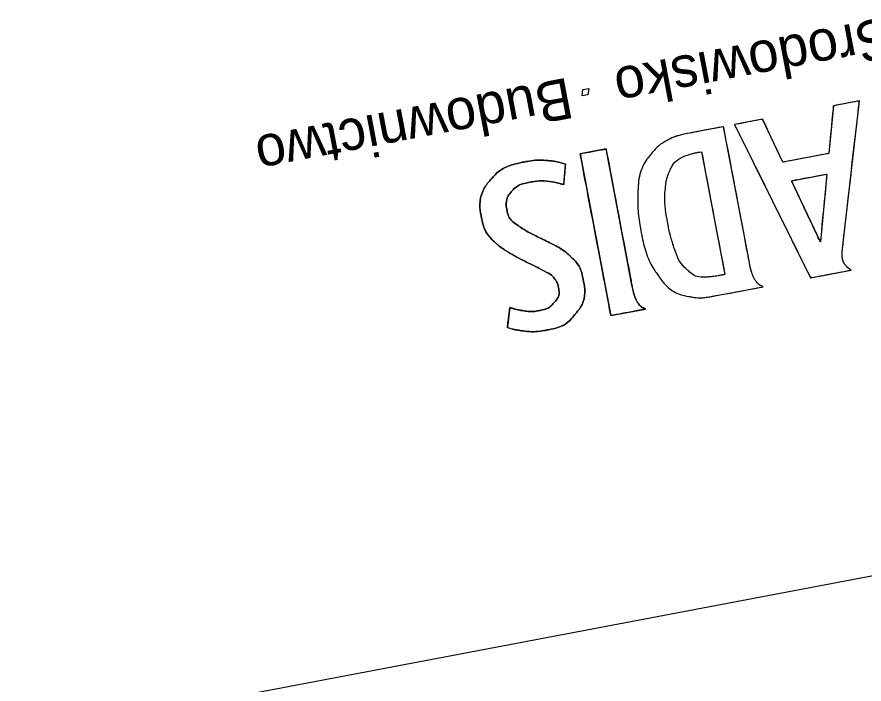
# Model space of a CAD drawing. Extents: x 6541740 to 6566395, y 5525066 to 5530361.
# Drawn here: x 6565561.14 to 6565582.82, y 5527552.28 to 5527569.35 of the extents above; entities that cross this region are included whole.
import ezdxf

# ---------------------------------------------------------------- set-up
doc = ezdxf.new("R2010")
doc.units = 0
doc.layers.add('TOR_PS_P-chodniki i place ładunkowe', color=7, linetype='Continuous')

msp = doc.modelspace()

# ---------------------------------------------------------------- linework, layer by layer
at = {"layer": 'TOR_PS_P-chodniki i place ładunkowe'}
for p, q in [((6565578.659, 5527565.897), (6565579.254, 5527562.757)), ((6565575.13, 5527565.057), (6565575.176, 5527565.575)), ((6565573.751, 5527561.909), (6565573.689, 5527561.397)), ((6565600.922, 5527558.436), (6565487.443, 5527536.925))]:
    msp.add_line(p, q, dxfattribs=at)
msp.add_lwpolyline([(6565575.75, 5527567.355), (6565575.601, 5527567.326), (6565575.622, 5527567.485), (6565575.771, 5527567.513)], close=True, dxfattribs=at)
for points in [[(6565582.271, 5527563.482), (6565582.289, 5527563.639), (6565582.696, 5527567.197), (6565582.031, 5527567.071), (6565581.912, 5527565.852), (6565580.737, 5527565.629), (6565580.221, 5527566.727), (6565579.502, 5527566.591), (6565581.447, 5527562.672), (6565582.482, 5527562.869)], [(6565579.883, 5527563.057), (6565579.839, 5527563.286), (6565579.223, 5527566.538), (6565578.466, 5527566.395)], [(6565576.874, 5527562.487), (6565576.831, 5527562.716), (6565576.214, 5527565.968), (6565575.553, 5527565.843), (6565576.337, 5527561.704), (6565577.227, 5527561.872)], [(6565581.697, 5527563.588), (6565580.96, 5527565.156), (6565581.863, 5527565.327), (6565581.697, 5527563.588)], [(6565579.033, 5527562.216), (6565579.322, 5527562.27), (6565580.235, 5527562.443)]]:
    msp.add_lwpolyline(points, dxfattribs=at)
for points in [[(6565582.696, 5527567.197), (6565582.696, 5527567.197), (6565582.289, 5527563.639), (6565582.289, 5527563.639), (6565582.289, 5527563.639), (6565582.289, 5527563.639), (6565582.271, 5527563.482), (6565582.271, 5527563.482), (6565582.271, 5527563.482), (6565582.264, 5527563.414), (6565582.258, 5527563.36), (6565582.256, 5527563.321), (6565582.256, 5527563.321), (6565582.252, 5527563.269), (6565582.255, 5527563.207), (6565582.264, 5527563.159), (6565582.264, 5527563.159), (6565582.276, 5527563.094), (6565582.3, 5527563.045), (6565582.339, 5527562.996), (6565582.339, 5527562.996), (6565582.376, 5527562.951), (6565582.404, 5527562.927), (6565582.482, 5527562.869), (6565582.482, 5527562.869), (6565582.482, 5527562.869), (6565581.447, 5527562.672), (6565581.447, 5527562.672), (6565581.447, 5527562.672), (6565581.447, 5527562.672), (6565579.502, 5527566.591), (6565579.502, 5527566.591), (6565579.502, 5527566.591), (6565579.502, 5527566.591), (6565580.221, 5527566.727), (6565580.221, 5527566.727), (6565580.221, 5527566.727), (6565580.221, 5527566.727), (6565580.737, 5527565.629), (6565580.737, 5527565.629), (6565580.737, 5527565.629), (6565580.737, 5527565.629), (6565581.912, 5527565.852), (6565581.912, 5527565.852), (6565581.912, 5527565.852), (6565581.912, 5527565.852), (6565582.031, 5527567.071), (6565582.031, 5527567.071), (6565582.031, 5527567.071), (6565582.031, 5527567.071), (6565582.696, 5527567.197), (6565582.696, 5527567.197)], [(6565579.223, 5527566.538), (6565579.223, 5527566.538), (6565579.839, 5527563.286), (6565579.839, 5527563.286), (6565579.839, 5527563.286), (6565579.839, 5527563.286), (6565579.883, 5527563.057), (6565579.883, 5527563.057), (6565579.883, 5527563.057), (6565579.914, 5527562.89), (6565579.948, 5527562.772), (6565579.988, 5527562.686), (6565579.988, 5527562.686), (6565580.007, 5527562.645), (6565580.03, 5527562.608), (6565580.056, 5527562.575), (6565580.056, 5527562.575), (6565580.104, 5527562.516), (6565580.14, 5527562.489), (6565580.235, 5527562.443), (6565580.235, 5527562.443), (6565580.235, 5527562.443), (6565579.322, 5527562.27), (6565579.322, 5527562.27), (6565579.322, 5527562.27), (6565579.322, 5527562.27), (6565579.033, 5527562.216), (6565579.033, 5527562.216), (6565579.033, 5527562.216), (6565578.728, 5527562.16), (6565578.562, 5527562.153), (6565578.375, 5527562.187), (6565578.375, 5527562.187), (6565578.061, 5527562.242), (6565577.762, 5527562.433), (6565577.571, 5527562.698), (6565577.571, 5527562.698), (6565577.354, 5527563.001), (6565577.194, 5527563.412), (6565577.1, 5527563.905), (6565577.1, 5527563.905), (6565577.055, 5527564.146), (6565577.03, 5527564.385), (6565577.029, 5527564.619), (6565577.029, 5527564.619), (6565577.025, 5527565.164), (6565577.158, 5527565.596), (6565577.423, 5527565.903), (6565577.423, 5527565.903), (6565577.522, 5527566.018), (6565577.639, 5527566.113), (6565577.767, 5527566.182), (6565577.767, 5527566.182), (6565577.932, 5527566.272), (6565578.12, 5527566.329), (6565578.466, 5527566.395), (6565578.466, 5527566.395), (6565578.466, 5527566.395), (6565579.223, 5527566.538), (6565579.223, 5527566.538)], [(6565578.466, 5527566.395), (6565578.12, 5527566.329), (6565577.932, 5527566.272), (6565577.767, 5527566.182), (6565577.767, 5527566.182), (6565577.639, 5527566.113), (6565577.522, 5527566.018), (6565577.423, 5527565.903), (6565577.423, 5527565.903), (6565577.158, 5527565.596), (6565577.025, 5527565.164), (6565577.029, 5527564.619), (6565577.029, 5527564.619), (6565577.03, 5527564.385), (6565577.055, 5527564.146), (6565577.1, 5527563.905), (6565577.1, 5527563.905), (6565577.194, 5527563.412), (6565577.354, 5527563.001), (6565577.571, 5527562.698), (6565577.571, 5527562.698), (6565577.762, 5527562.433), (6565578.061, 5527562.242), (6565578.375, 5527562.187), (6565578.375, 5527562.187), (6565578.562, 5527562.153), (6565578.728, 5527562.16), (6565579.033, 5527562.216)], [(6565576.214, 5527565.968), (6565576.214, 5527565.968), (6565575.553, 5527565.843), (6565575.553, 5527565.843), (6565575.553, 5527565.843), (6565575.553, 5527565.843), (6565576.337, 5527561.704), (6565576.337, 5527561.704), (6565576.337, 5527561.704), (6565576.337, 5527561.704), (6565577.227, 5527561.872), (6565577.227, 5527561.872), (6565577.227, 5527561.872), (6565577.131, 5527561.919), (6565577.094, 5527561.946), (6565577.048, 5527562.005), (6565577.048, 5527562.005), (6565577.022, 5527562.036), (6565577, 5527562.074), (6565576.98, 5527562.116), (6565576.98, 5527562.116), (6565576.939, 5527562.205), (6565576.907, 5527562.316), (6565576.874, 5527562.487), (6565576.874, 5527562.487), (6565576.874, 5527562.487), (6565576.831, 5527562.716), (6565576.831, 5527562.716), (6565576.831, 5527562.716), (6565576.831, 5527562.716), (6565576.214, 5527565.968), (6565576.214, 5527565.968)], [(6565578.659, 5527565.897), (6565578.614, 5527565.89), (6565578.58, 5527565.885), (6565578.559, 5527565.881), (6565578.559, 5527565.881), (6565578.479, 5527565.865), (6565578.402, 5527565.846), (6565578.331, 5527565.822), (6565578.331, 5527565.822), (6565578.1, 5527565.745), (6565577.926, 5527565.593), (6565577.836, 5527565.392), (6565577.836, 5527565.392), (6565577.789, 5527565.287), (6565577.758, 5527565.174), (6565577.743, 5527565.058), (6565577.743, 5527565.058), (6565577.708, 5527564.759), (6565577.725, 5527564.423), (6565577.798, 5527564.04), (6565577.798, 5527564.04), (6565577.83, 5527563.87), (6565577.872, 5527563.706), (6565577.92, 5527563.549), (6565577.92, 5527563.549), (6565578.021, 5527563.228), (6565578.137, 5527563.018), (6565578.299, 5527562.866), (6565578.299, 5527562.866), (6565578.429, 5527562.744), (6565578.582, 5527562.685), (6565578.759, 5527562.69), (6565578.759, 5527562.69), (6565578.865, 5527562.692), (6565579.013, 5527562.71), (6565579.152, 5527562.736), (6565579.152, 5527562.736), (6565579.18, 5527562.741), (6565579.203, 5527562.746), (6565579.254, 5527562.757), (6565579.254, 5527562.757), (6565579.254, 5527562.757), (6565578.659, 5527565.897), (6565578.659, 5527565.897)], [(6565579.254, 5527562.757), (6565579.203, 5527562.746), (6565579.18, 5527562.741), (6565579.152, 5527562.736), (6565579.152, 5527562.736), (6565579.013, 5527562.71), (6565578.865, 5527562.692), (6565578.759, 5527562.69), (6565578.759, 5527562.69), (6565578.582, 5527562.685), (6565578.429, 5527562.744), (6565578.299, 5527562.866), (6565578.299, 5527562.866), (6565578.137, 5527563.018), (6565578.021, 5527563.228), (6565577.92, 5527563.549), (6565577.92, 5527563.549), (6565577.872, 5527563.706), (6565577.83, 5527563.87), (6565577.798, 5527564.04), (6565577.798, 5527564.04), (6565577.725, 5527564.423), (6565577.708, 5527564.759), (6565577.743, 5527565.058), (6565577.743, 5527565.058), (6565577.758, 5527565.174), (6565577.789, 5527565.287), (6565577.836, 5527565.392), (6565577.836, 5527565.392), (6565577.926, 5527565.593), (6565578.1, 5527565.745), (6565578.331, 5527565.822), (6565578.331, 5527565.822), (6565578.402, 5527565.846), (6565578.479, 5527565.865), (6565578.559, 5527565.881), (6565578.559, 5527565.881), (6565578.58, 5527565.885), (6565578.614, 5527565.89), (6565578.659, 5527565.897)], [(6565575.176, 5527565.575), (6565574.998, 5527565.633), (6565574.925, 5527565.649), (6565574.771, 5527565.665), (6565574.771, 5527565.665), (6565574.567, 5527565.687), (6565574.347, 5527565.678), (6565574.136, 5527565.638), (6565574.136, 5527565.638), (6565573.767, 5527565.568), (6565573.46, 5527565.411), (6565573.274, 5527565.195), (6565573.274, 5527565.195), (6565573.056, 5527564.944), (6565572.96, 5527564.563), (6565573.026, 5527564.214), (6565573.026, 5527564.214), (6565573.073, 5527563.968), (6565573.205, 5527563.73), (6565573.388, 5527563.562), (6565573.388, 5527563.562), (6565573.46, 5527563.497), (6565573.552, 5527563.428), (6565573.661, 5527563.36), (6565573.661, 5527563.36), (6565573.763, 5527563.295), (6565573.873, 5527563.232), (6565573.989, 5527563.171), (6565573.989, 5527563.171), (6565574.028, 5527563.15), (6565574.163, 5527563.082), (6565574.395, 5527562.967), (6565574.395, 5527562.967), (6565574.715, 5527562.81), (6565574.856, 5527562.713), (6565574.931, 5527562.603), (6565574.931, 5527562.603), (6565574.959, 5527562.561), (6565574.981, 5527562.505), (6565574.993, 5527562.438), (6565574.993, 5527562.438), (6565575.023, 5527562.281), (6565574.991, 5527562.16), (6565574.888, 5527562.039), (6565574.888, 5527562.039), (6565574.79, 5527561.926), (6565574.676, 5527561.865), (6565574.501, 5527561.832), (6565574.501, 5527561.832), (6565574.356, 5527561.805), (6565574.225, 5527561.806), (6565574.052, 5527561.836), (6565574.052, 5527561.836), (6565573.948, 5527561.855), (6565573.893, 5527561.868), (6565573.751, 5527561.909), (6565573.751, 5527561.909), (6565573.751, 5527561.909), (6565573.689, 5527561.397), (6565573.689, 5527561.397), (6565573.689, 5527561.397), (6565573.829, 5527561.357), (6565573.883, 5527561.345), (6565574.012, 5527561.325), (6565574.012, 5527561.325), (6565574.257, 5527561.289), (6565574.471, 5527561.292), (6565574.694, 5527561.334), (6565574.694, 5527561.334), (6565575.017, 5527561.395), (6565575.249, 5527561.523), (6565575.422, 5527561.735), (6565575.422, 5527561.735), (6565575.623, 5527561.981), (6565575.694, 5527562.285), (6565575.63, 5527562.623), (6565575.63, 5527562.623), (6565575.583, 5527562.87), (6565575.474, 5527563.066), (6565575.293, 5527563.23), (6565575.293, 5527563.23), (6565575.136, 5527563.371), (6565574.992, 5527563.46), (6565574.649, 5527563.63), (6565574.649, 5527563.63), (6565574.272, 5527563.815), (6565574.165, 5527563.874), (6565574, 5527563.984), (6565574, 5527563.984), (6565573.805, 5527564.115), (6565573.709, 5527564.24), (6565573.677, 5527564.409), (6565573.677, 5527564.409), (6565573.645, 5527564.58), (6565573.694, 5527564.764), (6565573.807, 5527564.89), (6565573.807, 5527564.89), (6565573.904, 5527564.998), (6565574.068, 5527565.08), (6565574.26, 5527565.116), (6565574.26, 5527565.116), (6565574.495, 5527565.161), (6565574.768, 5527565.148), (6565575.041, 5527565.08), (6565575.041, 5527565.08), (6565575.061, 5527565.075), (6565575.091, 5527565.067), (6565575.13, 5527565.057), (6565575.13, 5527565.057), (6565575.13, 5527565.057), (6565575.176, 5527565.575), (6565575.176, 5527565.575)], [(6565575.176, 5527565.575), (6565574.998, 5527565.633), (6565574.925, 5527565.649), (6565574.771, 5527565.665), (6565574.771, 5527565.665), (6565574.567, 5527565.687), (6565574.347, 5527565.678), (6565574.136, 5527565.638), (6565574.136, 5527565.638), (6565573.767, 5527565.568), (6565573.46, 5527565.411), (6565573.274, 5527565.195), (6565573.274, 5527565.195), (6565573.056, 5527564.944), (6565572.96, 5527564.563), (6565573.026, 5527564.214), (6565573.026, 5527564.214), (6565573.073, 5527563.968), (6565573.205, 5527563.73), (6565573.388, 5527563.562), (6565573.388, 5527563.562), (6565573.46, 5527563.497), (6565573.552, 5527563.428), (6565573.661, 5527563.36), (6565573.661, 5527563.36), (6565573.763, 5527563.295), (6565573.873, 5527563.232), (6565573.989, 5527563.171), (6565573.989, 5527563.171), (6565574.028, 5527563.15), (6565574.163, 5527563.082), (6565574.395, 5527562.967), (6565574.395, 5527562.967), (6565574.715, 5527562.81), (6565574.856, 5527562.713), (6565574.931, 5527562.603), (6565574.931, 5527562.603), (6565574.959, 5527562.561), (6565574.981, 5527562.505), (6565574.993, 5527562.438), (6565574.993, 5527562.438), (6565575.023, 5527562.281), (6565574.991, 5527562.16), (6565574.888, 5527562.039), (6565574.888, 5527562.039), (6565574.79, 5527561.926), (6565574.676, 5527561.865), (6565574.501, 5527561.832), (6565574.501, 5527561.832), (6565574.356, 5527561.805), (6565574.225, 5527561.806), (6565574.052, 5527561.836), (6565574.052, 5527561.836), (6565573.948, 5527561.855), (6565573.893, 5527561.868), (6565573.751, 5527561.909)], [(6565581.863, 5527565.327), (6565581.863, 5527565.327), (6565580.96, 5527565.156), (6565580.96, 5527565.156), (6565580.96, 5527565.156), (6565580.96, 5527565.156), (6565581.697, 5527563.588), (6565581.697, 5527563.588), (6565581.697, 5527563.588), (6565581.697, 5527563.588), (6565581.863, 5527565.327), (6565581.863, 5527565.327)], [(6565573.689, 5527561.397), (6565573.829, 5527561.357), (6565573.883, 5527561.345), (6565574.012, 5527561.325), (6565574.012, 5527561.325), (6565574.257, 5527561.289), (6565574.471, 5527561.292), (6565574.694, 5527561.334), (6565574.694, 5527561.334), (6565575.017, 5527561.395), (6565575.249, 5527561.523), (6565575.422, 5527561.735), (6565575.422, 5527561.735), (6565575.623, 5527561.981), (6565575.694, 5527562.285), (6565575.63, 5527562.623), (6565575.63, 5527562.623), (6565575.583, 5527562.87), (6565575.474, 5527563.066), (6565575.293, 5527563.23), (6565575.293, 5527563.23), (6565575.136, 5527563.371), (6565574.992, 5527563.46), (6565574.649, 5527563.63), (6565574.649, 5527563.63), (6565574.272, 5527563.815), (6565574.165, 5527563.874), (6565574, 5527563.984), (6565574, 5527563.984), (6565573.805, 5527564.115), (6565573.709, 5527564.24), (6565573.677, 5527564.409), (6565573.677, 5527564.409), (6565573.645, 5527564.58), (6565573.694, 5527564.764), (6565573.807, 5527564.89), (6565573.807, 5527564.89), (6565573.904, 5527564.998), (6565574.068, 5527565.08), (6565574.26, 5527565.116), (6565574.26, 5527565.116), (6565574.495, 5527565.161), (6565574.768, 5527565.148), (6565575.041, 5527565.08), (6565575.041, 5527565.08), (6565575.061, 5527565.075), (6565575.091, 5527565.067), (6565575.13, 5527565.057)], [(6565582.482, 5527562.869), (6565582.404, 5527562.927), (6565582.376, 5527562.951), (6565582.339, 5527562.996), (6565582.339, 5527562.996), (6565582.3, 5527563.045), (6565582.276, 5527563.094), (6565582.264, 5527563.159), (6565582.264, 5527563.159), (6565582.255, 5527563.207), (6565582.252, 5527563.269), (6565582.256, 5527563.321), (6565582.256, 5527563.321), (6565582.258, 5527563.36), (6565582.264, 5527563.414), (6565582.271, 5527563.482)], [(6565580.235, 5527562.443), (6565580.14, 5527562.489), (6565580.104, 5527562.516), (6565580.056, 5527562.575), (6565580.056, 5527562.575), (6565580.03, 5527562.608), (6565580.007, 5527562.645), (6565579.988, 5527562.686), (6565579.988, 5527562.686), (6565579.948, 5527562.772), (6565579.914, 5527562.89), (6565579.883, 5527563.057)], [(6565577.227, 5527561.872), (6565577.131, 5527561.919), (6565577.094, 5527561.946), (6565577.048, 5527562.005), (6565577.048, 5527562.005), (6565577.022, 5527562.036), (6565577, 5527562.074), (6565576.98, 5527562.116), (6565576.98, 5527562.116), (6565576.939, 5527562.205), (6565576.907, 5527562.316), (6565576.874, 5527562.487)]]:
    msp.add_open_spline(points, degree=3, dxfattribs=at)

# ---------------------------------------------------------------- texts
for s, height, p in [('Środowisko', 1.0409, (6565583.437, 5527569.353)), ('Budownictwo', 1.04086, (6565575.242, 5527567.8))]:
    msp.add_text(s, height=height, rotation=190.7332, dxfattribs=at).set_placement(p)

doc.saveas('drawing.dxf')
